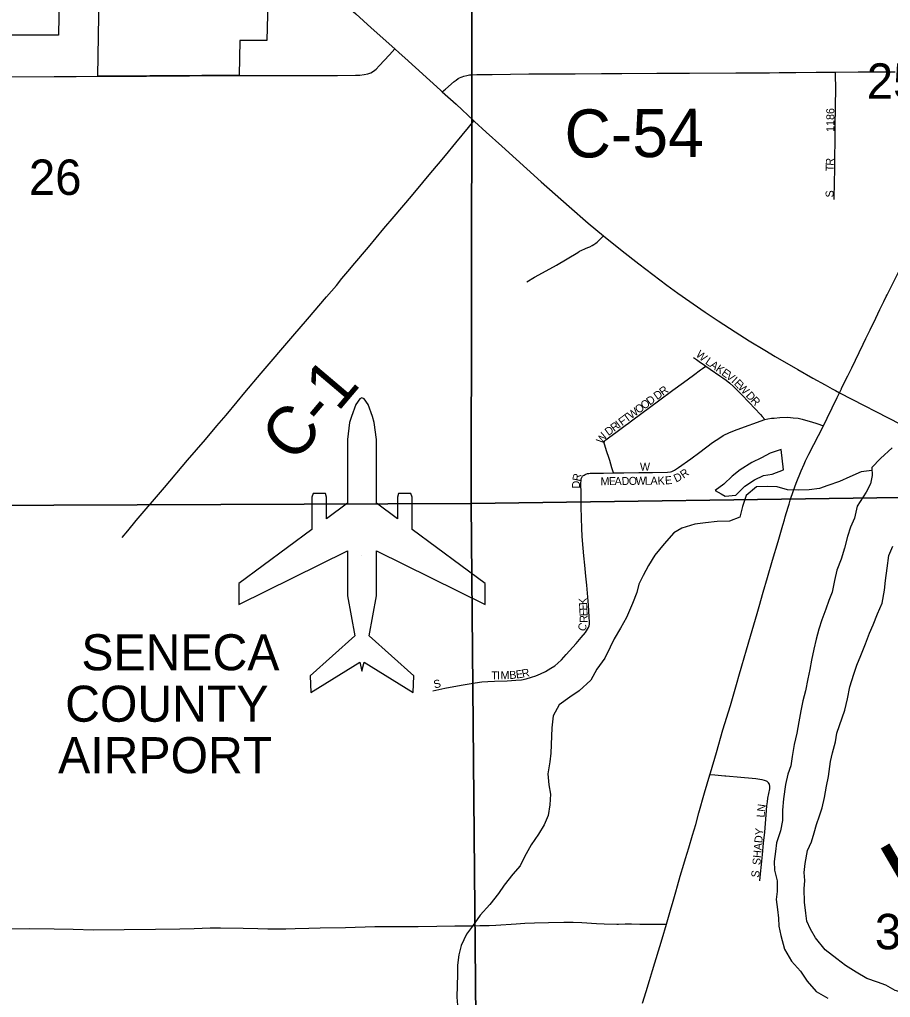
# Model space of a CAD drawing. Extents: x 0 to 34, y 0 to 22.
# Drawn here: x 4.689 to 5.204, y 17.617 to 18.195 of the extents above; entities that cross this region are included whole.
import ezdxf

# ---------------------------------------------------------------- set-up
doc = ezdxf.new("R2010")
doc.units = 0
for name, color, linetype in [('GM_X_Airport_Class_2', 7, 'Continuous'), ('GM_X_Airport_Location_Class_2', 7, 'Continuous'), ('GM_X_Airport_Text_Class_2', 7, 'Continuous'), ('GM_X_Corporation', 7, 'Continuous'), ('GM_X_County_Road', 7, 'Continuous'), ('GM_X_County_Road_Text', 7, 'Continuous'), ('GM_X_Major_River', 7, 'Continuous'), ('GM_X_Major_River_Text', 7, 'Continuous'), ('GM_X_Minor_Lake', 7, 'Continuous'), ('GM_X_Minor_River', 7, 'Continuous'), ('GM_X_Section', 7, 'Continuous'), ('GM_X_Section_Text', 7, 'Continuous'), ('GM_X_State_Route', 7, 'Continuous'), ('GM_X_Township_Road', 7, 'Continuous'), ('GM_X_Township_Subdivision', 7, 'Continuous'), ('GM_X_Township_Subdivision_Text', 7, 'Continuous'), ('GM_X_US_Route', 7, 'Continuous')]:
    doc.layers.add(name, color=color, linetype=linetype)

msp = doc.modelspace()

# ---------------------------------------------------------------- linework, layer by layer
at = {"layer": 'GM_X_Airport_Class_2'}
msp.add_lwpolyline([(4.86186, 17.8934), (4.81864, 17.86144), (4.81864, 17.84918), (4.88294, 17.88087), (4.88294, 17.85418), (4.88721, 17.83057), (4.86075, 17.80684), (4.86117, 17.79706), (4.89015, 17.81502), (4.89148, 17.80977), (4.89282, 17.81502), (4.9218, 17.79706), (4.92222, 17.80684), (4.89576, 17.83057), (4.90003, 17.85418), (4.90003, 17.88087), (4.96432, 17.84918), (4.96432, 17.86144), (4.9211, 17.8934), (4.9211, 17.91248), (4.92043, 17.9148), (4.91307, 17.9148), (4.9124, 17.91248), (4.9124, 17.89984), (4.90002, 17.90899), (4.90003, 17.90899), (4.90003, 17.94667), (4.89878, 17.95663), (4.89774, 17.96018), (4.89519, 17.96744), (4.89283, 17.97066), (4.89148, 17.97123), (4.89014, 17.97066), (4.88778, 17.96744), (4.88522, 17.96018), (4.88419, 17.95663), (4.88294, 17.94667), (4.88294, 17.90899), (4.87056, 17.89984), (4.87056, 17.91248), (4.86989, 17.9148), (4.86253, 17.9148), (4.86186, 17.91248)], close=True, dxfattribs=at)
at = {"layer": 'GM_X_Airport_Location_Class_2'}
msp.add_line((4.89148, 17.87817), (4.89148, 17.87817), dxfattribs=at)
at = {"layer": 'GM_X_Corporation'}
for points in [[(4.83695, 18.25119), (4.83516, 18.18258), (4.81922, 18.18259), (4.8189, 18.16183), (4.7968, 18.16181), (4.73532, 18.16158), (4.73596, 18.20919)], [(4.71227, 18.20866), (4.71197, 18.18573), (4.68267, 18.18572), (4.68275, 18.1612), (4.67681, 18.16118), (4.67699, 18.18572), (4.65347, 18.18572), (4.64881, 18.18572), (4.64491, 18.19393), (4.57691, 18.19456), (4.56139, 18.19654)]]:
    msp.add_lwpolyline(points, dxfattribs=at)
at = {"layer": 'GM_X_County_Road'}
for points in [[(4.93899, 18.15216), (4.94089, 18.15383), (4.94597, 18.15829), (4.94656, 18.15876), (4.94719, 18.15922), (4.94842, 18.16003), (4.94923, 18.16049), (4.95006, 18.1609), (4.95077, 18.1612), (4.95181, 18.16156), (4.95357, 18.16197), (4.95501, 18.1622), (4.95607, 18.1623), (4.95939, 18.16244), (4.96849, 18.16253), (4.99011, 18.16281), (5.00376, 18.16281), (5.01761, 18.16284), (5.03325, 18.16303), (5.04514, 18.16299), (5.06596, 18.16319), (5.08522, 18.16324), (5.11257, 18.1634), (5.12593, 18.16348), (5.13246, 18.16353), (5.13835, 18.16359), (5.1481, 18.16374), (5.1602, 18.16388), (5.17157, 18.16397), (5.17157, 18.16397)], [(5.17157, 18.16397), (5.18492, 18.16403), (5.19516, 18.16408), (5.20691, 18.16409)], [(4.74969, 17.88878), (4.75297, 17.89272), (4.75795, 17.89868), (4.77466, 17.91832), (4.7882, 17.93453), (4.79884, 17.94669), (4.80567, 17.95474), (4.81119, 17.96106), (4.81768, 17.96901), (4.82227, 17.97447), (4.83194, 17.98582), (4.85065, 18.00784), (4.85916, 18.01773), (4.87043, 18.03098), (4.87635, 18.03778), (4.87965, 18.04191), (4.88422, 18.04739), (4.88602, 18.04951), (4.89534, 18.06034), (4.9044, 18.07139), (4.91044, 18.07848), (4.9207, 18.09056), (4.92746, 18.09868), (4.93225, 18.10439), (4.93665, 18.10963), (4.94083, 18.11463), (4.94699, 18.12204), (4.95448, 18.13117), (4.95771, 18.1351)], [(4.98894, 18.03997), (4.99361, 18.04257), (5.00036, 18.04632), (5.00659, 18.04982), (5.01907, 18.0573), (5.02023, 18.05804), (5.02104, 18.05852), (5.02184, 18.05889), (5.02281, 18.05925), (5.02373, 18.05961), (5.02505, 18.06011), (5.0262, 18.06059), (5.0277, 18.06145), (5.02864, 18.06202), (5.02986, 18.06285), (5.03064, 18.06343), (5.03146, 18.06414), (5.03266, 18.06529), (5.03436, 18.06707)], [(4.68328, 17.65733), (4.6948, 17.65745), (4.70941, 17.65726), (4.7206, 17.6571), (4.73271, 17.65683), (4.75072, 17.65689), (4.76937, 17.65708), (4.78366, 17.65731), (4.79231, 17.65749), (4.80161, 17.65784), (4.80784, 17.65782), (4.82121, 17.65763), (4.82991, 17.65752), (4.8358, 17.6574), (4.84636, 17.65736), (4.85194, 17.65745), (4.86, 17.65765), (4.86684, 17.65784), (4.88175, 17.65818), (4.89915, 17.65862), (4.90724, 17.65873), (4.92464, 17.65879), (4.93582, 17.65886), (4.94638, 17.65909), (4.95041, 17.65906), (4.95621, 17.65914), (4.9612, 17.65924), (4.96393, 17.65932), (4.9649, 17.65937), (4.96608, 17.65939), (4.96671, 17.65929), (4.97057, 17.6595), (4.98259, 17.66037), (4.98788, 17.66064), (4.99347, 17.66087), (5.00186, 17.66108), (5.01087, 17.66128), (5.01647, 17.66126), (5.02145, 17.66103), (5.03015, 17.66053), (5.03478, 17.66021), (5.0422, 17.66008), (5.04312, 17.66003), (5.04714, 17.66025), (5.05087, 17.66022), (5.05584, 17.66011), (5.05739, 17.66007), (5.06329, 17.6601), (5.06701, 17.6601), (5.06795, 17.66008), (5.07162, 17.66002)]]:
    msp.add_lwpolyline(points, dxfattribs=at)
at = {"layer": 'GM_X_Major_River'}
for points in [[(5.2051, 17.94174), (5.19822, 17.93534), (5.19306, 17.93006), (5.19321, 17.92532), (5.19223, 17.92039), (5.18973, 17.91548), (5.18436, 17.90717), (5.18279, 17.90016), (5.18047, 17.89487), (5.17872, 17.88938), (5.17696, 17.88237), (5.17502, 17.87594), (5.17232, 17.8695), (5.17094, 17.86325), (5.16957, 17.85643), (5.16763, 17.85151), (5.16589, 17.8464), (5.16357, 17.83997), (5.16163, 17.83448), (5.16007, 17.82861), (5.1587, 17.82274), (5.15732, 17.81611), (5.15633, 17.81062), (5.15515, 17.80512), (5.15377, 17.79811), (5.15221, 17.79205), (5.15103, 17.78618), (5.14985, 17.77974), (5.14866, 17.77311), (5.14709, 17.76629), (5.1459, 17.75928), (5.1451, 17.75378), (5.14336, 17.74886), (5.14199, 17.74261), (5.14079, 17.73427), (5.14017, 17.72744), (5.14013, 17.72137), (5.13913, 17.71531), (5.13661, 17.70812), (5.13601, 17.703), (5.13539, 17.69712), (5.13555, 17.692), (5.13702, 17.68572), (5.13716, 17.67946), (5.13656, 17.67472), (5.13728, 17.66884), (5.13781, 17.66371), (5.13815, 17.65896), (5.13925, 17.65345), (5.14147, 17.64528), (5.14559, 17.63823), (5.15086, 17.63231), (5.1548, 17.62639), (5.16007, 17.62028), (5.16706, 17.61625)], [(5.15673, 17.65712), (5.15468, 17.66187), (5.15396, 17.66662), (5.15324, 17.67308), (5.15311, 17.68105), (5.15353, 17.68598), (5.15299, 17.69073), (5.1536, 17.69604), (5.15498, 17.70361), (5.1573, 17.70872), (5.15904, 17.71402), (5.16041, 17.71894), (5.16215, 17.72405), (5.16371, 17.72897), (5.16508, 17.73503), (5.16627, 17.74167), (5.16745, 17.74735), (5.16865, 17.75626), (5.16982, 17.76137), (5.17158, 17.76781), (5.17238, 17.77293), (5.17703, 17.78655), (5.17859, 17.79337), (5.17997, 17.80038), (5.1825, 17.80795), (5.18424, 17.81325), (5.18656, 17.81893), (5.18927, 17.82593), (5.19178, 17.83217), (5.1939, 17.83708), (5.19641, 17.84352), (5.19912, 17.84995), (5.2005, 17.85753), (5.20111, 17.86321), (5.20211, 17.87061), (5.20312, 17.878), (5.20543, 17.88367)], [(5.224, 17.61961), (5.2201, 17.61868), (5.21337, 17.61912), (5.20694, 17.62088), (5.20127, 17.62396), (5.19635, 17.6257), (5.1901, 17.62803), (5.18387, 17.63168), (5.17745, 17.63571), (5.17235, 17.63954), (5.16537, 17.64491), (5.15973, 17.65197), (5.15673, 17.65712)]]:
    msp.add_lwpolyline(points, dxfattribs=at)
at = {"layer": 'GM_X_Minor_Lake'}
for points in [[(5.13944, 17.94072), (5.13298, 17.93868), (5.12783, 17.93587), (5.12212, 17.93307), (5.11526, 17.92875), (5.11049, 17.92499), (5.10552, 17.92029), (5.10037, 17.91653), (5.10404, 17.91449)], [(5.10404, 17.91449), (5.10623, 17.91326), (5.11268, 17.91378), (5.11785, 17.91906), (5.12375, 17.92281), (5.1289, 17.92543), (5.13421, 17.92614), (5.14087, 17.92875), (5.13944, 17.94072)]]:
    msp.add_lwpolyline(points, dxfattribs=at)
at = {"layer": 'GM_X_Minor_River'}
msp.add_lwpolyline([(5.19312, 17.92834), (5.18678, 17.92746), (5.18012, 17.92466), (5.17403, 17.92186), (5.16699, 17.91945), (5.16204, 17.91778), (5.15597, 17.91687), (5.1497, 17.91673), (5.14325, 17.91697), (5.13701, 17.91872), (5.13113, 17.91896), (5.12486, 17.91863), (5.11875, 17.91355), (5.11662, 17.90711), (5.11506, 17.90067), (5.10878, 17.89844), (5.10157, 17.89812), (5.09473, 17.89741), (5.08827, 17.89651), (5.08067, 17.89429), (5.07591, 17.89148), (5.07017, 17.88507), (5.06462, 17.87829), (5.06097, 17.87224), (5.05789, 17.86619), (5.05519, 17.86109), (5.05402, 17.85617), (5.05151, 17.84973), (5.04803, 17.84141), (5.04438, 17.83518), (5.04073, 17.82875), (5.03823, 17.82384), (5.03514, 17.81741), (5.03035, 17.81081), (5.02689, 17.80438), (5.02001, 17.79798), (5.01448, 17.79423), (5.00819, 17.78972), (5.00454, 17.7833), (5.00373, 17.77609), (5.0035, 17.77116), (5.00324, 17.76111), (5.00263, 17.75599), (5.00144, 17.74898), (5.00197, 17.74252), (5.00306, 17.73701), (5.00264, 17.73056), (5.00164, 17.72431), (4.99933, 17.71883), (4.99587, 17.71335), (4.99165, 17.70693), (4.98762, 17.69994), (4.98511, 17.69465), (4.98071, 17.68956), (4.97554, 17.68314), (4.97228, 17.67824), (4.96711, 17.67163), (4.96137, 17.66542), (4.95677, 17.659), (4.95332, 17.65409), (4.95024, 17.64747), (4.94868, 17.64198), (4.94807, 17.63592), (4.94803, 17.6306), (4.94755, 17.61695), (4.94789, 17.6122)], dxfattribs=at)
at = {"layer": 'GM_X_Section'}
for points in [[(5.46396, 18.4161), (5.4644, 17.92291), (5.46435, 17.9159), (4.95614, 17.90875), (4.95692, 18.41406), (5.46379, 18.41876)], [(4.95692, 18.41406), (4.95614, 17.90875), (4.46218, 17.9068), (4.46827, 18.41225)], [(4.95614, 17.90875), (5.46435, 17.9159), (5.46339, 17.41305), (4.96051, 17.40814)], [(4.46218, 17.9068), (4.95614, 17.90875), (4.96051, 17.40814), (4.95501, 17.40799), (4.46085, 17.40415)]]:
    msp.add_lwpolyline(points, close=True, dxfattribs=at)
at = {"layer": 'GM_X_State_Route'}
for points in [[(5.17507, 17.9766), (5.17519, 17.97684), (5.1764, 17.97936), (5.17887, 17.98437), (5.18119, 17.98911), (5.18552, 17.99806), (5.18796, 18.00308), (5.18958, 18.00643), (5.19204, 18.01146), (5.19541, 18.01846), (5.19784, 18.02349), (5.20017, 18.02823), (5.20164, 18.03132), (5.20206, 18.03216), (5.20429, 18.03659), (5.20711, 18.04213), (5.21047, 18.04878), (5.21406, 18.05568), (5.21663, 18.06031), (5.21999, 18.06592), (5.22337, 18.07116), (5.2283, 18.07834), (5.23384, 18.08622), (5.235, 18.08787)], [(5.07162, 17.66002), (5.07403, 17.66837), (5.0755, 17.67362), (5.07709, 17.67917), (5.07811, 17.68273), (5.07973, 17.6884), (5.08189, 17.6956), (5.08292, 17.69897), (5.08478, 17.70519), (5.08701, 17.71277), (5.08887, 17.7191), (5.09071, 17.72599), (5.09415, 17.73769), (5.09723, 17.7484), (5.09755, 17.74953), (5.10109, 17.76161), (5.10493, 17.77498), (5.10938, 17.78947), (5.11339, 17.80319), (5.11443, 17.80677), (5.11616, 17.81274), (5.11893, 17.82229), (5.12129, 17.83034), (5.12516, 17.84378), (5.12637, 17.84796), (5.12879, 17.85631), (5.13129, 17.86498), (5.13437, 17.87541), (5.13763, 17.88644), (5.14045, 17.89597), (5.14137, 17.89925), (5.14188, 17.90104), (5.14355, 17.90669), (5.14407, 17.90846), (5.14428, 17.90919), (5.14452, 17.90995), (5.14482, 17.91081), (5.14677, 17.91659), (5.14833, 17.92083), (5.15128, 17.9281), (5.15306, 17.93215), (5.15392, 17.93402), (5.15582, 17.93795), (5.1645, 17.95483), (5.16461, 17.95505), (5.16665, 17.95924), (5.17263, 17.97151), (5.17399, 17.97434)], [(5.17399, 17.97434), (5.17507, 17.9766)], [(5.05744, 17.6134), (5.05953, 17.62023), (5.06155, 17.62676), (5.06338, 17.6327), (5.06914, 17.65141), (5.07162, 17.66002)]]:
    msp.add_lwpolyline(points, dxfattribs=at)
at = {"layer": 'GM_X_Township_Road'}
for points in [[(4.81805, 18.16183), (4.8221, 18.16183), (4.84261, 18.16185), (4.86095, 18.16193), (4.87709, 18.16198), (4.88766, 18.16202), (4.89018, 18.16209), (4.8927, 18.1624), (4.89488, 18.16289), (4.89669, 18.16357), (4.89835, 18.16455), (4.89985, 18.16574), (4.90165, 18.16752), (4.90773, 18.1742), (4.91083, 18.1776)], [(4.68199, 18.16121), (4.70945, 18.16133), (4.72243, 18.16137), (4.73524, 18.16152)], [(4.73524, 18.16152), (4.73947, 18.16158), (4.74941, 18.16156), (4.76401, 18.1616), (4.78948, 18.1618), (4.81805, 18.16183)]]:
    msp.add_lwpolyline(points, dxfattribs=at)
at = {"layer": 'GM_X_Township_Subdivision'}
for points in [[(5.17082, 18.08866), (5.17105, 18.09913), (5.17116, 18.10596), (5.17137, 18.13083), (5.17155, 18.14419), (5.17168, 18.15378), (5.17159, 18.16261), (5.17157, 18.16397)], [(5.08766, 17.99508), (5.08931, 17.99392), (5.09171, 17.99224), (5.09331, 17.99112), (5.09479, 17.99009)], [(5.04026, 17.9269), (5.03932, 17.92993), (5.03799, 17.9343), (5.03741, 17.93604), (5.03637, 17.93933), (5.03496, 17.94382), (5.03482, 17.94446), (5.03477, 17.94499), (5.03484, 17.94546), (5.03496, 17.9458), (5.03523, 17.94616), (5.03565, 17.94653), (5.03722, 17.94772), (5.04235, 17.95139), (5.04709, 17.9549), (5.04909, 17.9564), (5.05084, 17.95769), (5.0571, 17.9623), (5.06689, 17.96946), (5.07536, 17.97579), (5.08166, 17.98035), (5.08765, 17.98479), (5.09172, 17.98781), (5.09286, 17.98866), (5.09479, 17.99009)], [(5.09479, 17.99009), (5.09749, 17.98819), (5.10312, 17.98431), (5.10499, 17.98305), (5.10681, 17.98174), (5.10906, 17.98001), (5.11124, 17.97803), (5.11594, 17.97324), (5.12053, 17.96852), (5.12712, 17.96143), (5.12814, 17.96027), (5.12969, 17.95848)], [(5.12969, 17.95848), (5.1316, 17.95889), (5.13369, 17.9592), (5.13537, 17.95937), (5.13867, 17.95961), (5.14339, 17.95978), (5.14652, 17.95953), (5.1494, 17.9592), (5.15191, 17.95868), (5.15392, 17.95814), (5.15742, 17.95702), (5.16055, 17.95605), (5.1645, 17.95483)], [(5.04026, 17.9269), (5.04646, 17.927), (5.05516, 17.92711), (5.06325, 17.92716), (5.07228, 17.92732), (5.0739, 17.9275), (5.07486, 17.92779), (5.07632, 17.92853), (5.07868, 17.9301), (5.08605, 17.93532), (5.09128, 17.93924), (5.09875, 17.94481), (5.10311, 17.94775), (5.10522, 17.94899), (5.10884, 17.95071), (5.1134, 17.95264), (5.12969, 17.95848)], [(5.02543, 17.8355), (5.0258, 17.83645), (5.026, 17.83743), (5.02607, 17.83873), (5.02591, 17.84185), (5.0255, 17.84863), (5.02469, 17.85817), (5.02445, 17.86063), (5.02394, 17.86587), (5.02322, 17.87232), (5.02266, 17.87783), (5.02222, 17.88245), (5.02163, 17.88924), (5.02143, 17.89419), (5.02139, 17.90009), (5.02119, 17.90693), (5.02107, 17.91439), (5.021, 17.92123), (5.02104, 17.92211), (5.02109, 17.92272), (5.0212, 17.92332), (5.02135, 17.92383), (5.0215, 17.92419), (5.0217, 17.92458), (5.02194, 17.92491), (5.02221, 17.92518), (5.02288, 17.92567)], [(5.02288, 17.92567), (5.02348, 17.926), (5.02392, 17.92618), (5.0244, 17.92635), (5.02495, 17.9265), (5.02572, 17.92664), (5.02638, 17.92671), (5.02724, 17.92675), (5.03434, 17.9268), (5.04026, 17.9269)], [(4.93344, 17.79815), (4.94046, 17.79959), (4.95023, 17.80135), (4.95849, 17.80275), (4.96247, 17.80331), (4.96588, 17.80365), (4.96995, 17.80384), (4.97732, 17.80398), (4.98253, 17.80427), (4.98586, 17.80464), (4.98852, 17.8052), (4.99185, 17.80612), (4.99425, 17.80687), (4.99709, 17.80804), (5.00011, 17.80958), (5.00325, 17.81137), (5.00548, 17.81291), (5.00726, 17.81439), (5.00948, 17.81643), (5.01226, 17.81951), (5.01811, 17.82605), (5.0212, 17.82951), (5.02363, 17.8325), (5.02543, 17.8355)], [(5.10617, 17.7476), (5.10015, 17.74814), (5.09723, 17.7484)], [(5.12687, 17.68575), (5.12729, 17.68989), (5.12784, 17.69531), (5.12843, 17.70122), (5.12908, 17.70793), (5.12974, 17.71453), (5.13054, 17.72482), (5.13102, 17.73011), (5.1313, 17.73244), (5.13164, 17.73458), (5.13216, 17.7373), (5.1327, 17.74006), (5.13276, 17.74062), (5.13278, 17.74099), (5.13276, 17.74134), (5.13272, 17.74183), (5.13262, 17.7423), (5.13248, 17.74277), (5.13229, 17.74316), (5.13193, 17.74366), (5.13149, 17.74409), (5.13118, 17.74435), (5.13071, 17.7446), (5.13014, 17.74485), (5.12954, 17.74504), (5.12817, 17.74538), (5.12681, 17.74562), (5.12437, 17.74593), (5.12219, 17.74615), (5.11556, 17.74675), (5.10665, 17.74755), (5.10617, 17.7476)]]:
    msp.add_lwpolyline(points, dxfattribs=at)
at = {"layer": 'GM_X_US_Route'}
for points in [[(4.83556, 18.24561), (4.84217, 18.23965), (4.85766, 18.22573), (4.86736, 18.21698), (4.87791, 18.20733), (4.88782, 18.19836), (4.89701, 18.18999), (4.91083, 18.1776)], [(4.91083, 18.1776), (4.91344, 18.17526), (4.91677, 18.17225)], [(4.91677, 18.17225), (4.93788, 18.15316), (4.93899, 18.15216), (4.94714, 18.14486), (4.95771, 18.1351), (4.95811, 18.13474), (4.96492, 18.12838), (4.9742, 18.12011), (4.99749, 18.09906), (5.01395, 18.08437), (5.02525, 18.07464), (5.03436, 18.06707), (5.04547, 18.05815), (5.05527, 18.0505), (5.07184, 18.0379), (5.07839, 18.03319), (5.09444, 18.02199), (5.10218, 18.01681), (5.11213, 18.01039), (5.12051, 18.0051), (5.12979, 17.99945), (5.13595, 17.99584), (5.14939, 17.98803), (5.15824, 17.98302), (5.16543, 17.97895), (5.16957, 17.97668)], [(5.16957, 17.97668), (5.17152, 17.97562), (5.17399, 17.97434)], [(5.17399, 17.97434), (5.20997, 17.95575)]]:
    msp.add_lwpolyline(points, dxfattribs=at)

# ---------------------------------------------------------------- texts
at = {"layer": 'GM_X_Airport_Text_Class_2'}
for s, p in [('SENECA', (4.72549, 17.8102)), ('COUNTY', (4.71591, 17.77979)), ('AIRPORT', (4.71174, 17.74937))]:
    msp.add_text(s, height=0.021307, rotation=0.00001, dxfattribs=at).set_placement(p)
at = {"layer": 'GM_X_County_Road_Text'}
for s, rotation, p in [('C-54', 0.34083, (5.01137, 18.11335)), ('C-1', 49.73732, (4.85134, 17.93196))]:
    msp.add_text(s, height=0.028409, rotation=rotation, dxfattribs=at).set_placement(p)
at = {"layer": 'GM_X_Major_River_Text'}
msp.add_text('Honey', height=0.047367, rotation=30.22585, dxfattribs=at).set_placement((5.21772, 17.66132))
at = {"layer": 'GM_X_Section_Text'}
for s, p in [('25', (5.19008, 18.14816)), ('26', (4.69445, 18.09129)), ('36', (5.19487, 17.64524))]:
    msp.add_text(s, height=0.020928, rotation=0.00001, dxfattribs=at).set_placement(p)
at = {"layer": 'GM_X_Township_Subdivision_Text'}
for s, height, rotation, p in [('1186', 0.004735, 90, (5.17085, 18.12855)), ('R', 0.00473, 87.83845, (5.17053, 18.1085)), ('T', 0.00473, 88.33298, (5.17044, 18.10518)), ('S', 0.00473, 90, (5.17044, 18.0898)), ('W', 0.00473, 319.72514, (5.08861, 17.99628)), ('L', 0.00473, 325.14991, (5.09414, 17.99174)), ('A', 0.00473, 325.27565, (5.09688, 17.98983)), ('K', 0.00473, 325.29121, (5.10031, 17.98746)), ('E', 0.00473, 325.29256, (5.10373, 17.98508)), ('V', 0.00473, 323.75087, (5.10645, 17.9832)), ('I', 0.00473, 317.59695, (5.1097, 17.98083)), ('R', 0.00473, 36.36053, (5.06948, 17.97236)), ('E', 0.00473, 314.57503, (5.11119, 17.97947)), ('W', 0.00473, 314.22723, (5.11353, 17.9771)), ('D', 0.00473, 36.35361, (5.06176, 17.96668)), ('D', 0.00473, 36.35842, (5.06612, 17.96989)), ('D', 0.00473, 314.23482, (5.11818, 17.97232)), ('R', 0.00473, 314.21001, (5.12108, 17.96933)), ('W', 0.00473, 36.3587, (5.05069, 17.95853)), ('O', 0.00473, 36.35361, (5.05505, 17.96174)), ('O', 0.00473, 36.35361, (5.0584, 17.96421)), ('F', 0.00473, 36.36829, (5.04532, 17.95457)), ('T', 0.00473, 36.37278, (5.048, 17.95655)), ('D', 0.00473, 36.37601, (5.03726, 17.94864)), ('R', 0.00473, 36.3648, (5.04062, 17.95111)), ('I', 0.00473, 36.34546, (5.04364, 17.95334)), ('W', 0.00473, 56.06741, (5.03356, 17.94368)), ('W', 0.00473, 0.00001, (5.05591, 17.92819)), ('R', 0.00473, 78.45663, (5.02045, 17.92163)), ('E', 0.00473, 4.46877, (5.07086, 17.92007)), ('D', 0.00473, 26.03602, (5.07725, 17.92116)), ('R', 0.00473, 35.19819, (5.08171, 17.92341)), ('D', 0.00473, 89.47536, (5.02044, 17.9177)), ('M', 0.00473, 0.58277, (5.03259, 17.91963)), ('E', 0.00473, 0.59842, (5.03759, 17.91968)), ('A', 0.00473, 0.59021, (5.04092, 17.91971)), ('D', 0.00473, 0.59021, (5.04509, 17.91975)), ('O', 0.00473, 0.59021, (5.04926, 17.9198)), ('W', 0.00473, 0.59574, (5.05342, 17.91984)), ('L', 0.00473, 0.57376, (5.05884, 17.9199)), ('A', 0.00473, 0.5895, (5.06217, 17.91993)), ('K', 0.00473, 1.06279, (5.06638, 17.91997)), ('K', 0.00473, 93.02621, (5.02465, 17.84895)), ('E', 0.00473, 92.96665, (5.02482, 17.84562)), ('E', 0.00473, 92.72857, (5.02498, 17.84227)), ('C', 0.00473, 66.15093, (5.02305, 17.83275)), ('R', 0.00473, 90.43346, (5.02501, 17.83831)), ('T', 0.00473, 0.21858, (4.968, 17.80485)), ('I', 0.00473, 0.22699, (4.97133, 17.80487)), ('M', 0.00473, 1.23918, (4.9735, 17.80488)), ('B', 0.00473, 4.47608, (4.97879, 17.805)), ('E', 0.00473, 7.44193, (4.98279, 17.80532)), ('R', 0.00473, 12.03083, (4.9865, 17.80582)), ('S', 0.00473, 14.02339, (4.93444, 17.79941)), ('N', 0.00473, 82.81263, (5.12983, 17.7263)), ('L', 0.00473, 86.00781, (5.1296, 17.72304)), ('SHADY', 0.004735, 85.0721, (5.12711, 17.69489)), ('S', 0.00473, 82.87834, (5.12628, 17.68741))]:
    msp.add_text(s, height=height, rotation=rotation, dxfattribs=at).set_placement(p)

doc.saveas('drawing.dxf')
